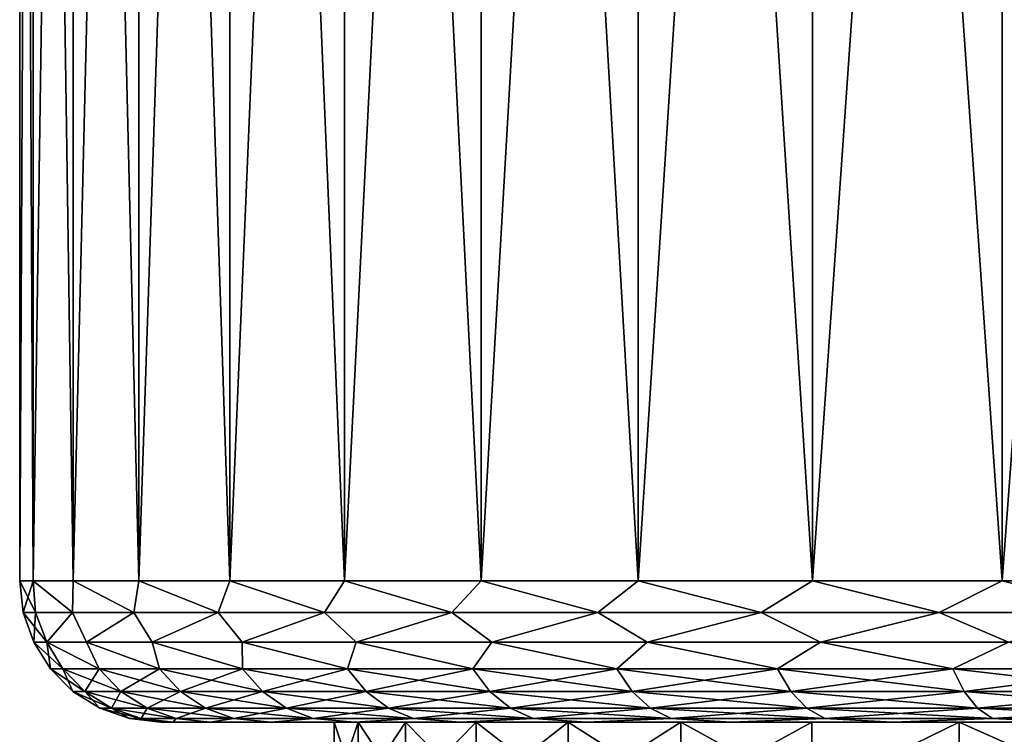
# Model space of a CAD drawing. Header units: metres. Extents: x -92 to 264, y -100 to 50.
# Tile 266 of 656: x 47 to 53.97, y 18.41 to 23.48. Entities that reach past the tile are written whole.
import ezdxf

# ---------------------------------------------------------------- set-up
doc = ezdxf.new("R2010")
doc.units = ezdxf.units.M
doc.layers.add('solid_21062050_01', color=7, linetype='CONTINUOUS')

msp = doc.modelspace()

# ---------------------------------------------------------------- linework, layer by layer
at = {"layer": 'solid_21062050_01'}
for points in [[(47.094795, 38.799999, -1.566952), (47, 19.5), (47, 38.799999)], [(47.094784, 19.5, 1.56698), (47, 38.799999), (47, 19.5)], [(47.094795, 38.799999, 1.566952), (47, 38.799999), (47.094784, 19.5, 1.56698)], [(47.094795, 38.799999, -1.566952), (47.094784, 19.5, -1.56698), (47, 19.5)], [(47.377773, 38.799999, -3.111175), (47.377758, 19.5, -3.111111), (47.094784, 19.5, -1.56698)], [(47.094795, 38.799999, -1.566952), (47.377773, 38.799999, -3.111175), (47.094784, 19.5, -1.56698)], [(47.094795, 38.799999, 1.566952), (47.094784, 19.5, 1.56698), (47.377758, 19.5, 3.111111)], [(47.377773, 38.799999, 3.111175), (47.094795, 38.799999, 1.566952), (47.377758, 19.5, 3.111111)], [(47.844776, 38.799999, -4.609797), (47.844791, 19.5, -4.609874), (47.377758, 19.5, -3.111111)], [(47.377773, 38.799999, -3.111175), (47.844776, 38.799999, -4.609797), (47.377758, 19.5, -3.111111)], [(47.377773, 38.799999, 3.111175), (47.377758, 19.5, 3.111111), (47.844791, 19.5, 4.609874)], [(47.844776, 38.799999, 4.609797), (47.377773, 38.799999, 3.111175), (47.844791, 19.5, 4.609874)], [(47.844776, 38.799999, -4.609797), (48.489128, 38.799999, -6.041497), (47.844791, 19.5, -4.609874)], [(47.844776, 38.799999, 4.609797), (47.844791, 19.5, 4.609874), (48.489079, 19.5, 6.041416)], [(48.489128, 38.799999, 6.041497), (47.844776, 38.799999, 4.609797), (48.489079, 19.5, 6.041416)], [(48.489128, 38.799999, -6.041497), (48.489079, 19.5, -6.041416), (47.844791, 19.5, -4.609874)], [(49.301163, 38.799999, -7.384753), (49.30122, 19.5, -7.384859), (48.489079, 19.5, -6.041416)], [(48.489128, 38.799999, -6.041497), (49.301163, 38.799999, -7.384753), (48.489079, 19.5, -6.041416)], [(48.489128, 38.799999, 6.041497), (48.489079, 19.5, 6.041416), (49.30122, 19.5, 7.384859)], [(49.301163, 38.799999, 7.384753), (48.489128, 38.799999, 6.041497), (49.30122, 19.5, 7.384859)], [(49.301163, 38.799999, -7.384753), (50.269444, 38.799999, -8.620677), (49.30122, 19.5, -7.384859)], [(49.301163, 38.799999, 7.384753), (49.30122, 19.5, 7.384859), (50.269371, 19.5, 8.620608)], [(50.269444, 38.799999, 8.620677), (49.301163, 38.799999, 7.384753), (50.269371, 19.5, 8.620608)], [(50.269444, 38.799999, -8.620677), (50.269371, 19.5, -8.620608), (49.30122, 19.5, -7.384859)], [(51.379322, 38.799999, -9.730556), (51.379414, 19.5, -9.730649), (50.269371, 19.5, -8.620608)], [(50.269444, 38.799999, -8.620677), (51.379322, 38.799999, -9.730556), (50.269371, 19.5, -8.620608)], [(50.269444, 38.799999, 8.620677), (50.269371, 19.5, 8.620608), (51.379414, 19.5, 9.730649)], [(51.379322, 38.799999, 9.730556), (50.269444, 38.799999, 8.620677), (51.379414, 19.5, 9.730649)], [(51.379322, 38.799999, -9.730556), (52.615246, 38.799999, -10.698839), (51.379414, 19.5, -9.730649)], [(51.379322, 38.799999, 9.730556), (51.379414, 19.5, 9.730649), (52.615166, 19.5, 10.698796)], [(52.615246, 38.799999, 10.698839), (51.379322, 38.799999, 9.730556), (52.615166, 19.5, 10.698796)], [(52.615246, 38.799999, -10.698839), (52.615166, 19.5, -10.698796), (51.379414, 19.5, -9.730649)], [(53.958504, 38.799999, -11.510874), (53.958607, 19.5, -11.510932), (52.615166, 19.5, -10.698796)], [(52.615246, 38.799999, -10.698839), (53.958504, 38.799999, -11.510874), (52.615166, 19.5, -10.698796)], [(52.615246, 38.799999, 10.698839), (52.615166, 19.5, 10.698796), (53.958607, 19.5, 11.510932)], [(53.958504, 38.799999, 11.510874), (52.615246, 38.799999, 10.698839), (53.958607, 19.5, 11.510932)], [(53.958504, 38.799999, -11.510874), (55.390205, 38.799999, -12.155223), (53.958607, 19.5, -11.510932)], [(53.958504, 38.799999, 11.510874), (53.958607, 19.5, 11.510932), (55.390144, 19.5, 12.155213)], [(55.390205, 38.799999, 12.155223), (53.958504, 38.799999, 11.510874), (55.390144, 19.5, 12.155213)], [(55.390205, 38.799999, -12.155223), (55.390144, 19.5, -12.155213), (53.958607, 19.5, -11.510932)], [(47.02507, 19.277479), (47, 19.5), (47.094784, 19.5, -1.56698)], [(47.112804, 19.277479, 1.506297), (47.094784, 19.5, 1.56698), (47, 19.5)], [(47.02507, 19.277479), (47.112804, 19.277479, 1.506297), (47, 19.5)], [(47.112804, 19.277479, -1.506297), (47.02507, 19.277479), (47.094784, 19.5, -1.56698)], [(47.374813, 19.277479, -2.992224), (47.094784, 19.5, -1.56698), (47.377758, 19.5, -3.111111)], [(47.374813, 19.277479, -2.992224), (47.112804, 19.277479, -1.506297), (47.094784, 19.5, -1.56698)], [(47.374813, 19.277479, 2.992224), (47.377758, 19.5, 3.111111), (47.094784, 19.5, 1.56698)], [(47.112804, 19.277479, 1.506297), (47.374813, 19.277479, 2.992224), (47.094784, 19.5, 1.56698)], [(47.807556, 19.277479, -4.437687), (47.374813, 19.277479, -2.992224), (47.377758, 19.5, -3.111111)], [(47.374813, 19.277479, 2.992224), (47.807556, 19.277479, 4.437687), (47.377758, 19.5, 3.111111)], [(47.807556, 19.277479, -4.437687), (47.377758, 19.5, -3.111111), (47.844791, 19.5, -4.609874)], [(47.807556, 19.277479, 4.437687), (47.844791, 19.5, 4.609874), (47.377758, 19.5, 3.111111)], [(48.405182, 19.277479, -5.823137), (47.807556, 19.277479, -4.437687), (47.844791, 19.5, -4.609874)], [(47.807556, 19.277479, 4.437687), (48.405182, 19.277479, 5.823137), (47.844791, 19.5, 4.609874)], [(48.405182, 19.277479, -5.823137), (47.844791, 19.5, -4.609874), (48.489079, 19.5, -6.041416)], [(48.405182, 19.277479, 5.823137), (48.489079, 19.5, 6.041416), (47.844791, 19.5, 4.609874)], [(49.159607, 19.277479, -7.129839), (48.405182, 19.277479, -5.823137), (48.489079, 19.5, -6.041416)], [(48.405182, 19.277479, 5.823137), (49.159607, 19.277479, 7.129839), (48.489079, 19.5, 6.041416)], [(49.159607, 19.277479, -7.129839), (48.489079, 19.5, -6.041416), (49.30122, 19.5, -7.384859)], [(49.159607, 19.277479, 7.129839), (49.30122, 19.5, 7.384859), (48.489079, 19.5, 6.041416)], [(50.060627, 19.277479, -8.340123), (49.159607, 19.277479, -7.129839), (49.30122, 19.5, -7.384859)], [(49.159607, 19.277479, 7.129839), (50.060627, 19.277479, 8.340123), (49.30122, 19.5, 7.384859)], [(50.060627, 19.277479, -8.340123), (49.30122, 19.5, -7.384859), (50.269371, 19.5, -8.620608)], [(50.060627, 19.277479, 8.340123), (50.269371, 19.5, 8.620608), (49.30122, 19.5, 7.384859)], [(51.096066, 19.277479, -9.43762), (50.060627, 19.277479, -8.340123), (50.269371, 19.5, -8.620608)], [(50.060627, 19.277479, 8.340123), (51.096066, 19.277479, 9.43762), (50.269371, 19.5, 8.620608)], [(51.096066, 19.277479, -9.43762), (50.269371, 19.5, -8.620608), (51.379414, 19.5, -9.730649)], [(51.096066, 19.277479, 9.43762), (51.379414, 19.5, 9.730649), (50.269371, 19.5, 8.620608)], [(52.251911, 19.277479, -10.407491), (51.096066, 19.277479, -9.43762), (51.379414, 19.5, -9.730649)], [(51.096066, 19.277479, 9.43762), (52.251911, 19.277479, 10.407491), (51.379414, 19.5, 9.730649)], [(52.251911, 19.277479, -10.407491), (51.379414, 19.5, -9.730649), (52.615166, 19.5, -10.698796)], [(52.251911, 19.277479, 10.407491), (52.615166, 19.5, 10.698796), (51.379414, 19.5, 9.730649)], [(53.512535, 19.277479, -11.236617), (52.251911, 19.277479, -10.407491), (52.615166, 19.5, -10.698796)], [(52.251911, 19.277479, 10.407491), (53.512535, 19.277479, 11.236617), (52.615166, 19.5, 10.698796)], [(53.512535, 19.277479, -11.236617), (52.615166, 19.5, -10.698796), (53.958607, 19.5, -11.510932)], [(53.512535, 19.277479, 11.236617), (53.958607, 19.5, 11.510932), (52.615166, 19.5, 10.698796)], [(54.860893, 19.277479, -11.913788), (53.512535, 19.277479, -11.236617), (53.958607, 19.5, -11.510932)], [(53.512535, 19.277479, 11.236617), (54.860893, 19.277479, 11.913788), (53.958607, 19.5, 11.510932)], [(54.860893, 19.277479, -11.913788), (53.958607, 19.5, -11.510932), (55.390144, 19.5, -12.155213)], [(54.860893, 19.277479, 11.913788), (55.390144, 19.5, 12.155213), (53.958607, 19.5, 11.510932)], [(47.193192, 19.065914, 1.555028), (47.112804, 19.277479, 1.506297), (47.02507, 19.277479)], [(47.099129, 19.065914, 0), (47.193192, 19.065914, 1.555028), (47.02507, 19.277479)], [(47.112804, 19.277479, -1.506297), (47.099129, 19.065914, 0), (47.02507, 19.277479)], [(47.193192, 19.065914, -1.555028), (47.099129, 19.065914, 0), (47.112804, 19.277479, -1.506297)], [(47.193192, 19.065914, 1.555028), (47.374813, 19.277479, 2.992224), (47.112804, 19.277479, 1.506297)], [(47.193192, 19.065914, -1.555028), (47.112804, 19.277479, -1.506297), (47.374813, 19.277479, -2.992224)], [(47.193192, 19.065914, 1.555028), (47.474003, 19.065914, 3.087381), (47.374813, 19.277479, 2.992224)], [(47.474003, 19.065914, -3.087381), (47.193192, 19.065914, -1.555028), (47.374813, 19.277479, -2.992224)], [(47.474003, 19.065914, 3.087381), (47.807556, 19.277479, 4.437687), (47.374813, 19.277479, 2.992224)], [(47.474003, 19.065914, -3.087381), (47.374813, 19.277479, -2.992224), (47.807556, 19.277479, -4.437687)], [(47.474003, 19.065914, 3.087381), (47.937477, 19.065914, 4.574712), (47.807556, 19.277479, 4.437687)], [(47.937477, 19.065914, -4.574712), (47.474003, 19.065914, -3.087381), (47.807556, 19.277479, -4.437687)], [(47.937477, 19.065914, 4.574712), (48.405182, 19.277479, 5.823137), (47.807556, 19.277479, 4.437687)], [(47.937477, 19.065914, -4.574712), (47.807556, 19.277479, -4.437687), (48.405182, 19.277479, -5.823137)], [(47.937477, 19.065914, 4.574712), (48.576847, 19.065914, 5.995334), (48.405182, 19.277479, 5.823137)], [(48.576847, 19.065914, -5.995334), (47.937477, 19.065914, -4.574712), (48.405182, 19.277479, -5.823137)], [(48.576847, 19.065914, 5.995334), (49.159607, 19.277479, 7.129839), (48.405182, 19.277479, 5.823137)], [(48.576847, 19.065914, -5.995334), (48.405182, 19.277479, -5.823137), (49.159607, 19.277479, -7.129839)], [(48.576847, 19.065914, 5.995334), (49.38279, 19.065914, 7.32853), (49.159607, 19.277479, 7.129839)], [(49.38279, 19.065914, -7.32853), (48.576847, 19.065914, -5.995334), (49.159607, 19.277479, -7.129839)], [(49.38279, 19.065914, 7.32853), (50.060627, 19.277479, 8.340123), (49.159607, 19.277479, 7.129839)], [(49.38279, 19.065914, -7.32853), (49.159607, 19.277479, -7.129839), (50.060627, 19.277479, -8.340123)], [(49.38279, 19.065914, 7.32853), (50.343559, 19.065914, 8.55486), (50.060627, 19.277479, 8.340123)], [(50.343559, 19.065914, -8.55486), (49.38279, 19.065914, -7.32853), (50.060627, 19.277479, -8.340123)], [(50.343559, 19.065914, 8.55486), (51.096066, 19.277479, 9.43762), (50.060627, 19.277479, 8.340123)], [(50.343559, 19.065914, -8.55486), (50.060627, 19.277479, -8.340123), (51.096066, 19.277479, -9.43762)], [(50.343559, 19.065914, 8.55486), (51.445141, 19.065914, 9.656441), (51.096066, 19.277479, 9.43762)], [(51.445141, 19.065914, -9.656441), (50.343559, 19.065914, -8.55486), (51.096066, 19.277479, -9.43762)], [(51.445141, 19.065914, 9.656441), (52.251911, 19.277479, 10.407491), (51.096066, 19.277479, 9.43762)], [(51.445141, 19.065914, -9.656441), (51.096066, 19.277479, -9.43762), (52.251911, 19.277479, -10.407491)], [(51.445141, 19.065914, 9.656441), (52.671471, 19.065914, 10.617209), (52.251911, 19.277479, 10.407491)], [(52.671471, 19.065914, -10.617209), (51.445141, 19.065914, -9.656441), (52.251911, 19.277479, -10.407491)], [(52.671471, 19.065914, 10.617209), (53.512535, 19.277479, 11.236617), (52.251911, 19.277479, 10.407491)], [(52.671471, 19.065914, -10.617209), (52.251911, 19.277479, -10.407491), (53.512535, 19.277479, -11.236617)], [(52.671471, 19.065914, 10.617209), (54.004665, 19.065914, 11.423155), (53.512535, 19.277479, 11.236617)], [(54.004665, 19.065914, -11.423155), (52.671471, 19.065914, -10.617209), (53.512535, 19.277479, -11.236617)], [(54.004665, 19.065914, 11.423155), (54.860893, 19.277479, 11.913788), (53.512535, 19.277479, 11.236617)], [(54.004665, 19.065914, -11.423155), (53.512535, 19.277479, -11.236617), (54.860893, 19.277479, -11.913788)], [(47.304874, 18.87616, 1.483848), (47.193192, 19.065914, 1.555028), (47.099129, 19.065914, 0)], [(47.218449, 18.87616, 0), (47.304874, 18.87616, 1.483848), (47.099129, 19.065914, 0)], [(47.193192, 19.065914, -1.555028), (47.218449, 18.87616, 0), (47.099129, 19.065914, 0)], [(47.562977, 18.87616, 2.947629), (47.474003, 19.065914, 3.087381), (47.193192, 19.065914, 1.555028)], [(47.304874, 18.87616, 1.483848), (47.562977, 18.87616, 2.947629), (47.193192, 19.065914, 1.555028)], [(47.304874, 18.87616, -1.483848), (47.218449, 18.87616, 0), (47.193192, 19.065914, -1.555028)], [(47.562977, 18.87616, -2.947629), (47.193192, 19.065914, -1.555028), (47.474003, 19.065914, -3.087381)], [(47.562977, 18.87616, -2.947629), (47.304874, 18.87616, -1.483848), (47.193192, 19.065914, -1.555028)], [(47.989269, 18.87616, 4.371548), (47.937477, 19.065914, 4.574712), (47.474003, 19.065914, 3.087381)], [(47.562977, 18.87616, 2.947629), (47.989269, 18.87616, 4.371548), (47.474003, 19.065914, 3.087381)], [(47.989269, 18.87616, -4.371548), (47.474003, 19.065914, -3.087381), (47.937477, 19.065914, -4.574712)], [(47.989269, 18.87616, -4.371548), (47.562977, 18.87616, -2.947629), (47.474003, 19.065914, -3.087381)], [(48.577988, 18.87616, 5.73635), (48.576847, 19.065914, 5.995334), (47.937477, 19.065914, 4.574712)], [(47.989269, 18.87616, 4.371548), (48.577988, 18.87616, 5.73635), (47.937477, 19.065914, 4.574712)], [(48.577988, 18.87616, -5.73635), (47.937477, 19.065914, -4.574712), (48.576847, 19.065914, -5.995334)], [(48.577988, 18.87616, -5.73635), (47.989269, 18.87616, -4.371548), (47.937477, 19.065914, -4.574712)], [(49.321171, 18.87616, 7.023577), (49.38279, 19.065914, 7.32853), (48.576847, 19.065914, 5.995334)], [(48.577988, 18.87616, 5.73635), (49.321171, 18.87616, 7.023577), (48.576847, 19.065914, 5.995334)], [(49.321171, 18.87616, -7.023577), (48.576847, 19.065914, -5.995334), (49.38279, 19.065914, -7.32853)], [(49.321171, 18.87616, -7.023577), (48.577988, 18.87616, -5.73635), (48.576847, 19.065914, -5.995334)], [(49.321171, 18.87616, 7.023577), (50.208763, 18.87616, 8.215823), (49.38279, 19.065914, 7.32853)], [(50.208763, 18.87616, -8.215823), (49.321171, 18.87616, -7.023577), (49.38279, 19.065914, -7.32853)], [(50.208763, 18.87616, 8.215823), (50.343559, 19.065914, 8.55486), (49.38279, 19.065914, 7.32853)], [(50.208763, 18.87616, -8.215823), (49.38279, 19.065914, -7.32853), (50.343559, 19.065914, -8.55486)], [(50.208763, 18.87616, 8.215823), (51.228767, 18.87616, 9.296964), (50.343559, 19.065914, 8.55486)], [(51.228767, 18.87616, -9.296964), (50.208763, 18.87616, -8.215823), (50.343559, 19.065914, -8.55486)], [(51.228767, 18.87616, 9.296964), (51.445141, 19.065914, 9.656441), (50.343559, 19.065914, 8.55486)], [(51.228767, 18.87616, -9.296964), (50.343559, 19.065914, -8.55486), (51.445141, 19.065914, -9.656441)], [(51.228767, 18.87616, 9.296964), (52.367386, 18.87616, 10.252379), (51.445141, 19.065914, 9.656441)], [(52.367386, 18.87616, -10.252379), (51.228767, 18.87616, -9.296964), (51.445141, 19.065914, -9.656441)], [(52.367386, 18.87616, 10.252379), (52.671471, 19.065914, 10.617209), (51.445141, 19.065914, 9.656441)], [(52.367386, 18.87616, -10.252379), (51.445141, 19.065914, -9.656441), (52.671471, 19.065914, -10.617209)], [(52.367386, 18.87616, 10.252379), (53.609222, 18.87616, 11.069148), (52.671471, 19.065914, 10.617209)], [(53.609222, 18.87616, -11.069148), (52.367386, 18.87616, -10.252379), (52.671471, 19.065914, -10.617209)], [(53.609222, 18.87616, 11.069148), (54.004665, 19.065914, 11.423155), (52.671471, 19.065914, 10.617209)], [(53.609222, 18.87616, -11.069148), (52.671471, 19.065914, -10.617209), (54.004665, 19.065914, -11.423155)], [(53.609222, 18.87616, 11.069148), (54.937485, 18.87616, 11.736226), (54.004665, 19.065914, 11.423155)], [(54.937485, 18.87616, -11.736226), (53.609222, 18.87616, -11.069148), (54.004665, 19.065914, -11.423155)], [(47.462387, 18.717749, 1.465437), (47.304874, 18.87616, 1.483848), (47.218449, 18.87616, 0)], [(47.377037, 18.717749, 0), (47.462387, 18.717749, 1.465437), (47.218449, 18.87616, 0)], [(47.304874, 18.87616, -1.483848), (47.377037, 18.717749, 0), (47.218449, 18.87616, 0)], [(47.717289, 18.717749, 2.911056), (47.562977, 18.87616, 2.947629), (47.304874, 18.87616, 1.483848)], [(47.462387, 18.717749, 1.465437), (47.717289, 18.717749, 2.911056), (47.304874, 18.87616, 1.483848)], [(47.462387, 18.717749, -1.465437), (47.377037, 18.717749, 0), (47.304874, 18.87616, -1.483848)], [(47.462387, 18.717749, -1.465437), (47.304874, 18.87616, -1.483848), (47.562977, 18.87616, -2.947629)], [(47.717289, 18.717749, -2.911056), (47.462387, 18.717749, -1.465437), (47.562977, 18.87616, -2.947629)], [(48.138294, 18.717749, 4.317308), (47.989269, 18.87616, 4.371548), (47.562977, 18.87616, 2.947629)], [(47.717289, 18.717749, 2.911056), (48.138294, 18.717749, 4.317308), (47.562977, 18.87616, 2.947629)], [(47.717289, 18.717749, -2.911056), (47.562977, 18.87616, -2.947629), (47.989269, 18.87616, -4.371548)], [(48.138294, 18.717749, -4.317308), (47.717289, 18.717749, -2.911056), (47.989269, 18.87616, -4.371548)], [(48.719707, 18.717749, 5.665175), (48.577988, 18.87616, 5.73635), (47.989269, 18.87616, 4.371548)], [(48.138294, 18.717749, 4.317308), (48.719707, 18.717749, 5.665175), (47.989269, 18.87616, 4.371548)], [(48.138294, 18.717749, -4.317308), (47.989269, 18.87616, -4.371548), (48.577988, 18.87616, -5.73635)], [(48.719707, 18.717749, -5.665175), (48.138294, 18.717749, -4.317308), (48.577988, 18.87616, -5.73635)], [(49.453667, 18.717749, 6.936432), (49.321171, 18.87616, 7.023577), (48.577988, 18.87616, 5.73635)], [(48.719707, 18.717749, 5.665175), (49.453667, 18.717749, 6.936432), (48.577988, 18.87616, 5.73635)], [(48.719707, 18.717749, -5.665175), (48.577988, 18.87616, -5.73635), (49.321171, 18.87616, -7.023577)], [(49.453667, 18.717749, -6.936432), (48.719707, 18.717749, -5.665175), (49.321171, 18.87616, -7.023577)], [(50.33025, 18.717749, 8.113884), (50.208763, 18.87616, 8.215823), (49.321171, 18.87616, 7.023577)], [(49.453667, 18.717749, 6.936432), (50.33025, 18.717749, 8.113884), (49.321171, 18.87616, 7.023577)], [(49.453667, 18.717749, -6.936432), (49.321171, 18.87616, -7.023577), (50.208763, 18.87616, -8.215823)], [(50.33025, 18.717749, -8.113884), (49.453667, 18.717749, -6.936432), (50.208763, 18.87616, -8.215823)], [(51.337597, 18.717749, 9.181611), (51.228767, 18.87616, 9.296964), (50.208763, 18.87616, 8.215823)], [(50.33025, 18.717749, 8.113884), (51.337597, 18.717749, 9.181611), (50.208763, 18.87616, 8.215823)], [(50.33025, 18.717749, -8.113884), (50.208763, 18.87616, -8.215823), (51.228767, 18.87616, -9.296964)], [(51.337597, 18.717749, -9.181611), (50.33025, 18.717749, -8.113884), (51.228767, 18.87616, -9.296964)], [(52.46209, 18.717749, 10.125172), (52.367386, 18.87616, 10.252379), (51.228767, 18.87616, 9.296964)], [(51.337597, 18.717749, 9.181611), (52.46209, 18.717749, 10.125172), (51.228767, 18.87616, 9.296964)], [(51.337597, 18.717749, -9.181611), (51.228767, 18.87616, -9.296964), (52.367386, 18.87616, -10.252379)], [(52.46209, 18.717749, -10.125172), (51.337597, 18.717749, -9.181611), (52.367386, 18.87616, -10.252379)], [(53.688519, 18.717749, 10.931807), (53.609222, 18.87616, 11.069148), (52.367386, 18.87616, 10.252379)], [(52.46209, 18.717749, 10.125172), (53.688519, 18.717749, 10.931807), (52.367386, 18.87616, 10.252379)], [(52.46209, 18.717749, -10.125172), (52.367386, 18.87616, -10.252379), (53.609222, 18.87616, -11.069148)], [(53.688519, 18.717749, -10.931807), (52.46209, 18.717749, -10.125172), (53.609222, 18.87616, -11.069148)], [(55.000301, 18.717749, 11.590609), (54.937485, 18.87616, 11.736226), (53.609222, 18.87616, 11.069148)], [(53.688519, 18.717749, 10.931807), (55.000301, 18.717749, 11.590609), (53.609222, 18.87616, 11.069148)], [(53.688519, 18.717749, -10.931807), (53.609222, 18.87616, -11.069148), (54.937485, 18.87616, -11.736226)], [(55.000301, 18.717749, -11.590609), (53.688519, 18.717749, -10.931807), (54.937485, 18.87616, -11.736226)], [(47.650993, 18.598642, 1.443392), (47.462387, 18.717749, 1.465437), (47.377037, 18.717749, 0)], [(47.566925, 18.598642, 0), (47.650993, 18.598642, 1.443392), (47.377037, 18.717749, 0)], [(47.462387, 18.717749, -1.465437), (47.566925, 18.598642, 0), (47.377037, 18.717749, 0)], [(47.902061, 18.598642, 2.867264), (47.717289, 18.717749, 2.911056), (47.462387, 18.717749, 1.465437)], [(47.650993, 18.598642, 1.443392), (47.902061, 18.598642, 2.867264), (47.462387, 18.717749, 1.465437)], [(47.650993, 18.598642, -1.443392), (47.566925, 18.598642, 0), (47.462387, 18.717749, -1.465437)], [(47.650993, 18.598642, -1.443392), (47.462387, 18.717749, -1.465437), (47.717289, 18.717749, -2.911056)], [(47.902061, 18.598642, -2.867264), (47.650993, 18.598642, -1.443392), (47.717289, 18.717749, -2.911056)], [(48.31673, 18.598642, 4.252362), (48.138294, 18.717749, 4.317308), (47.717289, 18.717749, 2.911056)], [(47.902061, 18.598642, 2.867264), (48.31673, 18.598642, 4.252362), (47.717289, 18.717749, 2.911056)], [(47.902061, 18.598642, -2.867264), (47.717289, 18.717749, -2.911056), (48.138294, 18.717749, -4.317308)], [(48.31673, 18.598642, -4.252362), (47.902061, 18.598642, -2.867264), (48.138294, 18.717749, -4.317308)], [(48.889397, 18.598642, 5.579954), (48.719707, 18.717749, 5.665175), (48.138294, 18.717749, 4.317308)], [(48.31673, 18.598642, 4.252362), (48.889397, 18.598642, 5.579954), (48.138294, 18.717749, 4.317308)], [(48.31673, 18.598642, -4.252362), (48.138294, 18.717749, -4.317308), (48.719707, 18.717749, -5.665175)], [(48.889397, 18.598642, -5.579954), (48.31673, 18.598642, -4.252362), (48.719707, 18.717749, -5.665175)], [(49.612316, 18.598642, 6.832086), (49.453667, 18.717749, 6.936432), (48.719707, 18.717749, 5.665175)], [(48.889397, 18.598642, 5.579954), (49.612316, 18.598642, 6.832086), (48.719707, 18.717749, 5.665175)], [(48.889397, 18.598642, -5.579954), (48.719707, 18.717749, -5.665175), (49.453667, 18.717749, -6.936432)], [(49.612316, 18.598642, -6.832086), (48.889397, 18.598642, -5.579954), (49.453667, 18.717749, -6.936432)], [(50.475712, 18.598642, 7.991827), (50.33025, 18.717749, 8.113884), (49.453667, 18.717749, 6.936432)], [(49.612316, 18.598642, 6.832086), (50.475712, 18.598642, 7.991827), (49.453667, 18.717749, 6.936432)], [(49.612316, 18.598642, -6.832086), (49.453667, 18.717749, -6.936432), (50.33025, 18.717749, -8.113884)], [(50.475712, 18.598642, -7.991827), (49.612316, 18.598642, -6.832086), (50.33025, 18.717749, -8.113884)], [(51.467907, 18.598642, 9.043491), (51.337597, 18.717749, 9.181611), (50.33025, 18.717749, 8.113884)], [(50.475712, 18.598642, 7.991827), (51.467907, 18.598642, 9.043491), (50.33025, 18.717749, 8.113884)], [(50.475712, 18.598642, -7.991827), (50.33025, 18.717749, -8.113884), (51.337597, 18.717749, -9.181611)], [(51.467907, 18.598642, -9.043491), (50.475712, 18.598642, -7.991827), (51.337597, 18.717749, -9.181611)], [(52.575481, 18.598642, 9.972857), (52.46209, 18.717749, 10.125172), (51.337597, 18.717749, 9.181611)], [(51.467907, 18.598642, 9.043491), (52.575481, 18.598642, 9.972857), (51.337597, 18.717749, 9.181611)], [(51.467907, 18.598642, -9.043491), (51.337597, 18.717749, -9.181611), (52.46209, 18.717749, -10.125172)], [(52.575481, 18.598642, -9.972857), (51.467907, 18.598642, -9.043491), (52.46209, 18.717749, -10.125172)], [(53.783463, 18.598642, 10.767359), (53.688519, 18.717749, 10.931807), (52.46209, 18.717749, 10.125172)], [(52.575481, 18.598642, 9.972857), (53.783463, 18.598642, 10.767359), (52.46209, 18.717749, 10.125172)], [(52.575481, 18.598642, -9.972857), (52.46209, 18.717749, -10.125172), (53.688519, 18.717749, -10.931807)], [(53.783463, 18.598642, -10.767359), (52.575481, 18.598642, -9.972857), (53.688519, 18.717749, -10.931807)], [(55.075512, 18.598642, 11.416249), (55.000301, 18.717749, 11.590609), (53.688519, 18.717749, 10.931807)], [(53.783463, 18.598642, 10.767359), (55.075512, 18.598642, 11.416249), (53.688519, 18.717749, 10.931807)], [(53.783463, 18.598642, -10.767359), (53.688519, 18.717749, -10.931807), (55.000301, 18.717749, -11.590609)], [(55.075512, 18.598642, -11.416249), (53.783463, 18.598642, -10.767359), (55.000301, 18.717749, -11.590609)], [(47.86121, 18.524822, 1.418821), (47.650993, 18.598642, 1.443392), (47.566925, 18.598642, 0)], [(47.778572, 18.524822), (47.86121, 18.524822, 1.418821), (47.566925, 18.598642, 0)], [(47.650993, 18.598642, -1.443392), (47.778572, 18.524822), (47.566925, 18.598642, 0)], [(48.108002, 18.524822, 2.818455), (47.902061, 18.598642, 2.867264), (47.650993, 18.598642, 1.443392)], [(47.86121, 18.524822, 1.418821), (48.108002, 18.524822, 2.818455), (47.650993, 18.598642, 1.443392)], [(47.86121, 18.524822, -1.418821), (47.778572, 18.524822), (47.650993, 18.598642, -1.443392)], [(47.86121, 18.524822, -1.418821), (47.650993, 18.598642, -1.443392), (47.902061, 18.598642, -2.867264)], [(48.108002, 18.524822, -2.818455), (47.86121, 18.524822, -1.418821), (47.902061, 18.598642, -2.867264)], [(48.515614, 18.524822, 4.179974), (48.31673, 18.598642, 4.252362), (47.902061, 18.598642, 2.867264)], [(48.108002, 18.524822, 2.818455), (48.515614, 18.524822, 4.179974), (47.902061, 18.598642, 2.867264)], [(48.108002, 18.524822, -2.818455), (47.902061, 18.598642, -2.867264), (48.31673, 18.598642, -4.252362)], [(48.515614, 18.524822, -4.179974), (48.108002, 18.524822, -2.818455), (48.31673, 18.598642, -4.252362)], [(49.078533, 18.524822, 5.484966), (48.889397, 18.598642, 5.579954), (48.31673, 18.598642, 4.252362)], [(48.515614, 18.524822, 4.179974), (49.078533, 18.524822, 5.484966), (48.31673, 18.598642, 4.252362)], [(48.515614, 18.524822, -4.179974), (48.31673, 18.598642, -4.252362), (48.889397, 18.598642, -5.579954)], [(49.078533, 18.524822, -5.484966), (48.515614, 18.524822, -4.179974), (48.889397, 18.598642, -5.579954)], [(49.789146, 18.524822, 6.715784), (49.612316, 18.598642, 6.832086), (48.889397, 18.598642, 5.579954)], [(49.078533, 18.524822, 5.484966), (49.789146, 18.524822, 6.715784), (48.889397, 18.598642, 5.579954)], [(49.078533, 18.524822, -5.484966), (48.889397, 18.598642, -5.579954), (49.612316, 18.598642, -6.832086)], [(49.789146, 18.524822, -6.715784), (49.078533, 18.524822, -5.484966), (49.612316, 18.598642, -6.832086)], [(50.637844, 18.524822, 7.855782), (50.475712, 18.598642, 7.991827), (49.612316, 18.598642, 6.832086)], [(49.789146, 18.524822, 6.715784), (50.637844, 18.524822, 7.855782), (49.612316, 18.598642, 6.832086)], [(49.789146, 18.524822, -6.715784), (49.612316, 18.598642, -6.832086), (50.475712, 18.598642, -7.991827)], [(50.637844, 18.524822, -7.855782), (49.789146, 18.524822, -6.715784), (50.475712, 18.598642, -7.991827)], [(51.613148, 18.524822, 8.889544), (51.467907, 18.598642, 9.043491), (50.475712, 18.598642, 7.991827)], [(50.637844, 18.524822, 7.855782), (51.613148, 18.524822, 8.889544), (50.475712, 18.598642, 7.991827)], [(50.637844, 18.524822, -7.855782), (50.475712, 18.598642, -7.991827), (51.467907, 18.598642, -9.043491)], [(51.613148, 18.524822, -8.889544), (50.637844, 18.524822, -7.855782), (51.467907, 18.598642, -9.043491)], [(52.70187, 18.524822, 9.80309), (52.575481, 18.598642, 9.972857), (51.467907, 18.598642, 9.043491)], [(51.613148, 18.524822, 8.889544), (52.70187, 18.524822, 9.80309), (51.467907, 18.598642, 9.043491)], [(51.613148, 18.524822, -8.889544), (51.467907, 18.598642, -9.043491), (52.575481, 18.598642, -9.972857)], [(52.70187, 18.524822, -9.80309), (51.613148, 18.524822, -8.889544), (52.575481, 18.598642, -9.972857)], [(53.889286, 18.524822, 10.584066), (53.783463, 18.598642, 10.767359), (52.575481, 18.598642, 9.972857)], [(52.70187, 18.524822, 9.80309), (53.889286, 18.524822, 10.584066), (52.575481, 18.598642, 9.972857)], [(52.70187, 18.524822, -9.80309), (52.575481, 18.598642, -9.972857), (53.783463, 18.598642, -10.767359)], [(53.889286, 18.524822, -10.584066), (52.70187, 18.524822, -9.80309), (53.783463, 18.598642, -10.767359)], [(55.15934, 18.524822, 11.221911), (55.075512, 18.598642, 11.416249), (53.783463, 18.598642, 10.767359)], [(53.889286, 18.524822, 10.584066), (55.15934, 18.524822, 11.221911), (53.783463, 18.598642, 10.767359)], [(53.889286, 18.524822, -10.584066), (53.783463, 18.598642, -10.767359), (55.075512, 18.598642, -11.416249)], [(55.15934, 18.524822, -11.221911), (53.889286, 18.524822, -10.584066), (55.075512, 18.598642, -11.416249)], [(47.778572, 18.524822), (48, 18.5), (48.086796, 18.5, 1.44038)], [(47.86121, 18.524822, -1.418821), (48, 18.5), (47.778572, 18.524822)], [(47.778572, 18.524822), (48.086796, 18.5, 1.44038), (47.86121, 18.524822, 1.418821)], [(47.86121, 18.524822, -1.418821), (48.086796, 18.5, -1.440369), (48, 18.5)], [(48.108002, 18.524822, -2.818455), (48.086796, 18.5, -1.440369), (47.86121, 18.524822, -1.418821)], [(47.86121, 18.524822, 1.418821), (48.086796, 18.5, 1.44038), (48.108002, 18.524822, 2.818455)], [(49.226551, 18.5, -0.677865), (48, 18.5), (48.086796, 18.5, -1.440369)], [(49.226551, 18.5, 0.677865), (48.086796, 18.5, 1.44038), (48, 18.5)], [(49.226551, 18.5, -0.677865), (49.226551, 18.5, 0.677865), (48, 18.5)], [(48.108002, 18.524822, -2.818455), (48.347446, 18.5, -2.866673), (48.086796, 18.5, -1.440369)], [(48.108002, 18.524822, 2.818455), (48.086796, 18.5, 1.44038), (48.34745, 18.5, 2.866687)], [(49.396431, 18.5, -2.022667), (48.086796, 18.5, -1.440369), (48.347446, 18.5, -2.866673)], [(49.396431, 18.5, -2.022667), (49.226551, 18.5, -0.677865), (48.086796, 18.5, -1.440369)], [(49.396431, 18.5, 2.022667), (48.34745, 18.5, 2.866687), (48.086796, 18.5, 1.44038)], [(49.226551, 18.5, 0.677865), (49.396431, 18.5, 2.022667), (48.086796, 18.5, 1.44038)], [(48.515614, 18.524822, -4.179974), (48.347446, 18.5, -2.866673), (48.108002, 18.524822, -2.818455)], [(48.108002, 18.524822, 2.818455), (48.34745, 18.5, 2.866687), (48.515614, 18.524822, 4.179974)], [(48.515614, 18.524822, -4.179974), (48.778198, 18.5, -4.251009), (48.347446, 18.5, -2.866673)], [(49.73362, 18.5, -3.335841), (48.347446, 18.5, -2.866673), (48.778198, 18.5, -4.251009)], [(49.73362, 18.5, -3.335841), (49.396431, 18.5, -2.022667), (48.347446, 18.5, -2.866673)], [(48.515614, 18.524822, 4.179974), (48.34745, 18.5, 2.866687), (48.778202, 18.5, 4.25102)], [(49.73362, 18.5, 3.335841), (48.778202, 18.5, 4.25102), (48.34745, 18.5, 2.866687)], [(49.396431, 18.5, 2.022667), (49.73362, 18.5, 3.335841), (48.34745, 18.5, 2.866687)], [(49.078533, 18.524822, -5.484966), (48.778198, 18.5, -4.251009), (48.515614, 18.524822, -4.179974)], [(48.515614, 18.524822, 4.179974), (48.778202, 18.5, 4.25102), (49.078533, 18.524822, 5.484966)], [(49.078533, 18.524822, -5.484966), (49.37252, 18.5, -5.572835), (48.778198, 18.5, -4.251009)], [(50.232517, 18.5, -4.59599), (48.778198, 18.5, -4.251009), (49.37252, 18.5, -5.572835)], [(50.232517, 18.5, -4.59599), (49.73362, 18.5, -3.335841), (48.778198, 18.5, -4.251009)], [(49.078533, 18.524822, 5.484966), (48.778202, 18.5, 4.25102), (49.372528, 18.5, 5.572846)], [(50.232517, 18.5, 4.59599), (49.372528, 18.5, 5.572846), (48.778202, 18.5, 4.25102)], [(49.73362, 18.5, 3.335841), (50.232517, 18.5, 4.59599), (48.778202, 18.5, 4.25102)], [(49.789146, 18.524822, -6.715784), (49.37252, 18.5, -5.572835), (49.078533, 18.524822, -5.484966)], [(49.078533, 18.524822, 5.484966), (49.372528, 18.5, 5.572846), (49.789146, 18.524822, 6.715784)], [(49.22654, 17.988836, 0.677809), (49.226551, 18.5, 0.677865), (49.226551, 18.5, -0.677865)], [(49.22654, 17.988836, 0.677809), (49.396442, 17.988836, 2.022737), (49.226551, 18.5, 0.677865)], [(49.22654, 17.988836, -0.677809), (49.226551, 18.5, -0.677865), (49.396431, 18.5, -2.022667)], [(49.22654, 17.988836, -0.677809), (49.22654, 17.988836, 0.677809), (49.226551, 18.5, -0.677865)], [(49.396442, 17.988836, -2.022737), (49.22654, 17.988836, -0.677809), (49.396431, 18.5, -2.022667)], [(49.396442, 17.988836, 2.022737), (49.396431, 18.5, 2.022667), (49.226551, 18.5, 0.677865)], [(49.789146, 18.524822, -6.715784), (50.121956, 18.5, -6.813528), (49.37252, 18.5, -5.572835)], [(50.88567, 18.5, -5.784099), (49.37252, 18.5, -5.572835), (50.121956, 18.5, -6.813528)], [(50.88567, 18.5, -5.784099), (50.232517, 18.5, -4.59599), (49.37252, 18.5, -5.572835)], [(49.789146, 18.524822, 6.715784), (49.372528, 18.5, 5.572846), (50.121964, 18.5, 6.813539)], [(50.88567, 18.5, 5.784099), (50.121964, 18.5, 6.813539), (49.372528, 18.5, 5.572846)], [(50.232517, 18.5, 4.59599), (50.88567, 18.5, 5.784099), (49.372528, 18.5, 5.572846)], [(49.73357, 17.988836, 3.335765), (49.73362, 18.5, 3.335841), (49.396431, 18.5, 2.022667)], [(49.396442, 17.988836, 2.022737), (49.73357, 17.988836, 3.335765), (49.396431, 18.5, 2.022667)], [(49.396442, 17.988836, -2.022737), (49.396431, 18.5, -2.022667), (49.73362, 18.5, -3.335841)], [(49.73357, 17.988836, -3.335765), (49.396442, 17.988836, -2.022737), (49.73362, 18.5, -3.335841)], [(49.73357, 17.988836, 3.335765), (50.232609, 17.988836, 4.596186), (49.73362, 18.5, 3.335841)], [(49.73357, 17.988836, -3.335765), (49.73362, 18.5, -3.335841), (50.232517, 18.5, -4.59599)], [(50.232609, 17.988836, -4.596186), (49.73357, 17.988836, -3.335765), (50.232517, 18.5, -4.59599)], [(50.232609, 17.988836, 4.596186), (50.232517, 18.5, 4.59599), (49.73362, 18.5, 3.335841)], [(50.637844, 18.524822, -7.855782), (50.121956, 18.5, -6.813528), (49.789146, 18.524822, -6.715784)], [(49.789146, 18.524822, 6.715784), (50.121964, 18.5, 6.813539), (50.637844, 18.524822, 7.855782)], [(50.637844, 18.524822, -7.855782), (51.015663, 18.5, -7.954961), (50.121956, 18.5, -6.813528)], [(51.682655, 18.5, -6.881029), (50.121956, 18.5, -6.813528), (51.015663, 18.5, -7.954961)], [(51.682655, 18.5, -6.881029), (50.88567, 18.5, -5.784099), (50.121956, 18.5, -6.813528)], [(50.637844, 18.524822, 7.855782), (50.121964, 18.5, 6.813539), (51.015675, 18.5, 7.954971)], [(52.610382, 18.5, 7.86892), (51.015675, 18.5, 7.954971), (50.121964, 18.5, 6.813539)], [(51.682655, 18.5, 6.881029), (52.610382, 18.5, 7.86892), (50.121964, 18.5, 6.813539)], [(50.88567, 18.5, 5.784099), (51.682655, 18.5, 6.881029), (50.121964, 18.5, 6.813539)], [(50.885681, 17.988836, 5.784122), (50.88567, 18.5, 5.784099), (50.232517, 18.5, 4.59599)], [(50.232609, 17.988836, 4.596186), (50.885681, 17.988836, 5.784122), (50.232517, 18.5, 4.59599)], [(50.232609, 17.988836, -4.596186), (50.232517, 18.5, -4.59599), (50.88567, 18.5, -5.784099)], [(50.885681, 17.988836, -5.784122), (50.232609, 17.988836, -4.596186), (50.88567, 18.5, -5.784099)], [(51.613148, 18.524822, -8.889544), (51.015663, 18.5, -7.954961), (50.637844, 18.524822, -7.855782)], [(50.637844, 18.524822, 7.855782), (51.015675, 18.5, 7.954971), (51.613148, 18.524822, 8.889544)], [(51.682491, 17.988836, 6.88084), (51.682655, 18.5, 6.881029), (50.88567, 18.5, 5.784099)], [(50.885681, 17.988836, 5.784122), (51.682491, 17.988836, 6.88084), (50.88567, 18.5, 5.784099)], [(50.885681, 17.988836, -5.784122), (50.88567, 18.5, -5.784099), (51.682655, 18.5, -6.881029)], [(51.682491, 17.988836, -6.88084), (50.885681, 17.988836, -5.784122), (51.682655, 18.5, -6.881029)], [(51.613148, 18.524822, -8.889544), (52.040371, 18.5, -8.980218), (51.015663, 18.5, -7.954961)], [(53.654987, 18.5, -8.733138), (51.015663, 18.5, -7.954961), (52.040371, 18.5, -8.980218)], [(52.610382, 18.5, -7.86892), (51.682655, 18.5, -6.881029), (51.015663, 18.5, -7.954961)], [(53.654987, 18.5, -8.733138), (52.610382, 18.5, -7.86892), (51.015663, 18.5, -7.954961)], [(51.613148, 18.524822, 8.889544), (51.015675, 18.5, 7.954971), (52.040382, 18.5, 8.980227)], [(53.654987, 18.5, 8.733138), (52.040382, 18.5, 8.980227), (51.015675, 18.5, 7.954971)], [(52.610382, 18.5, 7.86892), (53.654987, 18.5, 8.733138), (51.015675, 18.5, 7.954971)], [(52.70187, 18.524822, -9.80309), (52.040371, 18.5, -8.980218), (51.613148, 18.524822, -8.889544)], [(51.613148, 18.524822, 8.889544), (52.040382, 18.5, 8.980227), (52.70187, 18.524822, 9.80309)], [(51.682491, 17.988836, 6.88084), (52.610477, 17.988836, 7.869043), (51.682655, 18.5, 6.881029)], [(51.682491, 17.988836, -6.88084), (51.682655, 18.5, -6.881029), (52.610382, 18.5, -7.86892)], [(52.610477, 17.988836, -7.869043), (51.682491, 17.988836, -6.88084), (52.610382, 18.5, -7.86892)], [(52.610477, 17.988836, 7.869043), (52.610382, 18.5, 7.86892), (51.682655, 18.5, 6.881029)], [(52.70187, 18.524822, -9.80309), (53.18119, 18.5, -9.874387), (52.040371, 18.5, -8.980218)], [(54.799614, 18.5, -9.459537), (52.040371, 18.5, -8.980218), (53.18119, 18.5, -9.874387)], [(54.799614, 18.5, -9.459537), (53.654987, 18.5, -8.733138), (52.040371, 18.5, -8.980218)], [(52.70187, 18.524822, 9.80309), (52.040382, 18.5, 8.980227), (53.181202, 18.5, 9.874394)], [(54.799614, 18.5, 9.459537), (53.181202, 18.5, 9.874394), (52.040382, 18.5, 8.980227)], [(53.654987, 18.5, 8.733138), (54.799614, 18.5, 9.459537), (52.040382, 18.5, 8.980227)], [(52.610477, 17.988836, 7.869043), (53.654987, 18.5, 8.733138), (52.610382, 18.5, 7.86892)], [(52.610477, 17.988836, -7.869043), (52.610382, 18.5, -7.86892), (53.654987, 18.5, -8.733138)], [(52.610477, 17.988836, 7.869043), (53.654999, 17.988836, 8.733146), (53.654987, 18.5, 8.733138)], [(53.654999, 17.988836, -8.733146), (52.610477, 17.988836, -7.869043), (53.654987, 18.5, -8.733138)], [(53.889286, 18.524822, -10.584066), (53.18119, 18.5, -9.874387), (52.70187, 18.524822, -9.80309)], [(52.70187, 18.524822, 9.80309), (53.181202, 18.5, 9.874394), (53.889286, 18.524822, 10.584066)], [(53.889286, 18.524822, -10.584066), (54.421719, 18.5, -10.624624), (53.18119, 18.5, -9.874387)], [(56.026352, 18.5, -10.036763), (53.18119, 18.5, -9.874387), (54.421719, 18.5, -10.624624)], [(56.026352, 18.5, -10.036763), (54.799614, 18.5, -9.459537), (53.18119, 18.5, -9.874387)], [(53.889286, 18.524822, 10.584066), (53.181202, 18.5, 9.874394), (54.42173, 18.5, 10.62463)], [(57.315285, 18.5, 10.455577), (54.42173, 18.5, 10.62463), (53.181202, 18.5, 9.874394)], [(56.026352, 18.5, 10.036763), (57.315285, 18.5, 10.455577), (53.181202, 18.5, 9.874394)], [(54.799614, 18.5, 9.459537), (56.026352, 18.5, 10.036763), (53.181202, 18.5, 9.874394)], [(54.799583, 17.988836, 9.459522), (54.799614, 18.5, 9.459537), (53.654987, 18.5, 8.733138)], [(53.654999, 17.988836, 8.733146), (54.799583, 17.988836, 9.459522), (53.654987, 18.5, 8.733138)], [(53.654999, 17.988836, -8.733146), (53.654987, 18.5, -8.733138), (54.799614, 18.5, -9.459537)], [(54.799583, 17.988836, -9.459522), (53.654999, 17.988836, -8.733146), (54.799614, 18.5, -9.459537)], [(55.15934, 18.524822, -11.221911), (54.421719, 18.5, -10.624624), (53.889286, 18.524822, -10.584066)], [(53.889286, 18.524822, 10.584066), (54.42173, 18.5, 10.62463), (55.15934, 18.524822, 11.221911)]]:
    msp.add_3dface(points, dxfattribs=at)

doc.saveas('drawing.dxf')
